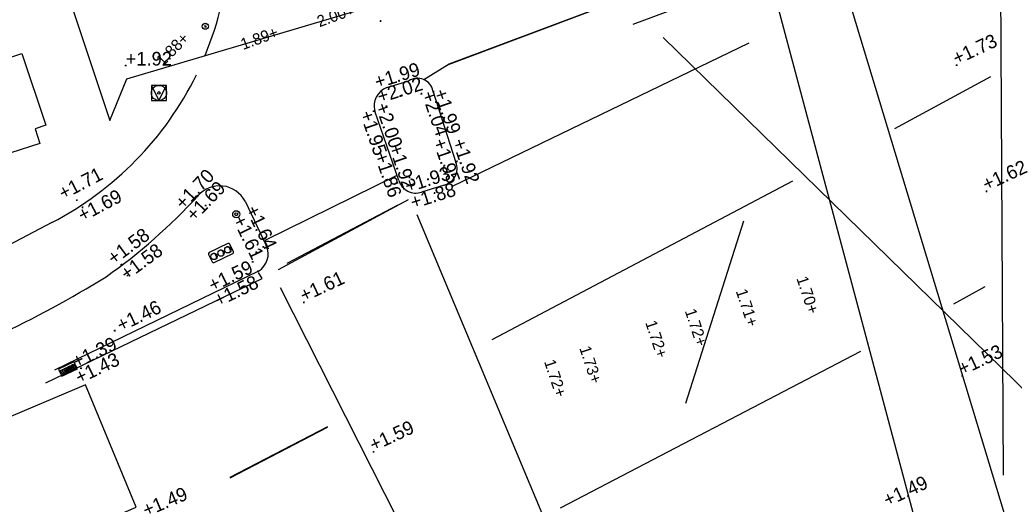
# Model space of a CAD drawing. Extents: x 122462 to 123306, y 485548 to 486417.
# Drawn here: x 122832.96 to 122859.11, y 486058.06 to 486070.8 of the extents above; entities that cross this region are included whole.
import ezdxf

# ---------------------------------------------------------------- set-up
doc = ezdxf.new("R2010")
doc.units = 0
for name, color, linetype in [('B-WE-AL-WERKGRENS-G', 7, 'Continuous'), ('B-WE-IE-MEUBILAIR_WEGMEUBILAIR-S', 7, 'Continuous'), ('B-WE-IE-MEUBILAIR_WEGMEUBILAIR_PAAL-S', 7, 'Continuous'), ('B-WE-IE-MEUBILAIR_WEGMEUBILAIR_VERKEERSBORD-S', 7, 'Continuous'), ('B-WE-IE-MEUBILAIR_WEGMEUBILAIR_VERKEERSLICHT-S', 7, 'Continuous'), ('B-WE-OG-HOOGTEPUNT-S', 7, 'Continuous'), ('B-WE-RI-HWA_KOLK-S', 7, 'Continuous'), ('B-WE-VH-KANTOPSLUITING_TROTTOIRBAND_130 150-G', 7, 'Continuous'), ('B-WE-VH-KANTOPSLUITING_TROTTOIRBAND_280 300-G', 7, 'Continuous'), ('B-WE-VH-MATERIAALGRENS-G', 7, 'Continuous'), ('B-WE-VH-MATERIAALGRENS_ASFALT-G', 7, 'Continuous'), ('B-WE-VW-MARKERING-G', 7, 'Continuous'), ('B-WE-VW-MARKERING_DWARS_DRIEHOEK_3030-G', 7, 'Continuous'), ('B-WE-VW-MARKERING_DWARS_DRIEHOEK_5050-G', 7, 'Continuous'), ('B-WE-VW-MARKERING_DWARS_OVERSTEEK_BLOKSTREEP50-G', 7, 'Continuous'), ('B-WE-VW-MARKERING_DWARS_OVERSTEEK_KANALISATIESTREEP50_010-G', 7, 'Continuous'), ('B-WE-VW-MARKERING_LANGS_STREEP_11_010-G', 7, 'Continuous'), ('B-WE-VW-MARKERING_LANGS_STREEP_DOORGETROKKEN_020-G', 7, 'Continuous'), ('Bestaand Hoogtemaat vast', 7, 'Continuous'), ('Level 21', 7, 'Continuous')]:
    doc.layers.add(name, color=color, linetype=linetype)

msp = doc.modelspace()

# ---------------------------------------------------------------- linework, layer by layer
at = {"layer": 'B-WE-AL-WERKGRENS-G'}
for points in [[(122857.632, 486078.279), (122830.484, 486160.606), (122900.937, 486183.81), (122887.855, 486222.555), (122665.445, 486149.273), (122678.196, 486110.449), (122807.072, 486152.895), (122835.324, 486068.154)], [(122835.324, 486068.154), (122835.77, 486069.249), (122856.52, 486075.417), (122857.417, 486078.187), (122857.632, 486078.279)]]:
    msp.add_lwpolyline(points, dxfattribs=at)
at = {"layer": 'B-WE-IE-MEUBILAIR_WEGMEUBILAIR-S'}
msp.add_circle((122837.836, 486070.63), 0.08, dxfattribs=at)
at = {"layer": 'B-WE-IE-MEUBILAIR_WEGMEUBILAIR_PAAL-S'}
for radius in [0.0938, 0.0375]:
    msp.add_circle((122838.65, 486065.685), radius, dxfattribs=at)
at = {"layer": 'B-WE-IE-MEUBILAIR_WEGMEUBILAIR_VERKEERSBORD-S'}
for points in [[(122836.417, 486068.676), (122836.817, 486068.676), (122836.817, 486069.076), (122836.417, 486069.076)], [(122836.417, 486069.076), (122836.617, 486068.676), (122836.817, 486069.076)]]:
    msp.add_lwpolyline(points, close=True, dxfattribs=at)
for radius in [0.2, 0.0342]:
    msp.add_circle((122836.617, 486068.876), radius, dxfattribs=at)
at = {"layer": 'B-WE-IE-MEUBILAIR_WEGMEUBILAIR_VERKEERSLICHT-S'}
for points in [[(122838.432, 486064.912), (122837.942, 486064.676)], [(122838.575, 486064.7), (122838.482, 486064.894)], [(122837.924, 486064.626), (122838.017, 486064.432)], [(122838.067, 486064.414), (122838.558, 486064.65)]]:
    msp.add_lwpolyline(points, dxfattribs=at)
for centre in [(122838.25, 486064.663), (122838.429, 486064.749), (122838.067, 486064.575)]:
    msp.add_circle(centre, 0.0829, dxfattribs=at)
for centre, radius, start, end in [((122838.219, 486064.647), 0.0957, 329.5729, 86.5463), ((122838.399, 486064.733), 0.0957, 329.5729, 86.5463), ((122838.448, 486064.878), 0.0375, 25.6225, 115.6225), ((122838.541, 486064.683), 0.0375, 295.6225, 25.6225), ((122837.958, 486064.643), 0.0375, 115.6225, 205.6225), ((122838.036, 486064.559), 0.0957, 329.5729, 86.5463), ((122838.051, 486064.448), 0.0375, 205.6225, 295.6225)]:
    msp.add_arc(centre, radius, start, end, dxfattribs=at)
at = {"layer": 'B-WE-OG-HOOGTEPUNT-S'}
for p, q in [((122842.423, 486070.768), (122842.463, 486070.768)), ((122842.424, 486070.768), (122842.464, 486070.768)), ((122842.443, 486070.788), (122842.443, 486070.748)), ((122842.444, 486070.788), (122842.444, 486070.748)), ((122837.816, 486070.63), (122837.856, 486070.63)), ((122837.836, 486070.65), (122837.836, 486070.61)), ((122835.721, 486069.597), (122835.761, 486069.597)), ((122835.741, 486069.617), (122835.741, 486069.577)), ((122857.575, 486069.607), (122857.615, 486069.607)), ((122857.595, 486069.627), (122857.595, 486069.587)), ((122842.833, 486069.16), (122842.873, 486069.16)), ((122842.853, 486069.18), (122842.853, 486069.14)), ((122843.815, 486068.91), (122843.855, 486068.91)), ((122843.835, 486068.93), (122843.835, 486068.89)), ((122842.942, 486068.794), (122842.982, 486068.794)), ((122842.962, 486068.814), (122842.962, 486068.774)), ((122843.498, 486068.855), (122843.538, 486068.855)), ((122843.518, 486068.875), (122843.518, 486068.835)), ((122842.241, 486068.398), (122842.281, 486068.398)), ((122842.261, 486068.418), (122842.261, 486068.378)), ((122842.578, 486068.528), (122842.618, 486068.528)), ((122842.598, 486068.548), (122842.598, 486068.508)), ((122844.43, 486067.075), (122844.47, 486067.075)), ((122844.45, 486067.095), (122844.45, 486067.055)), ((122844.102, 486066.967), (122844.142, 486066.967)), ((122844.122, 486066.987), (122844.122, 486066.947)), ((122842.886, 486066.53), (122842.886, 486066.49)), ((122843.186, 486066.654), (122843.226, 486066.654)), ((122843.206, 486066.674), (122843.206, 486066.634)), ((122843.671, 486066.604), (122843.711, 486066.604)), ((122843.691, 486066.624), (122843.691, 486066.584)), ((122842.866, 486066.51), (122842.906, 486066.51)), ((122858.36, 486066.289), (122858.4, 486066.289)), ((122858.38, 486066.309), (122858.38, 486066.269)), ((122834.436, 486066.054), (122834.476, 486066.054)), ((122834.456, 486066.074), (122834.456, 486066.034)), ((122837.622, 486066.178), (122837.662, 486066.178)), ((122837.642, 486066.198), (122837.642, 486066.158)), ((122843.845, 486066.242), (122843.885, 486066.242)), ((122843.865, 486066.262), (122843.865, 486066.222)), ((122834.585, 486065.867), (122834.625, 486065.867)), ((122834.605, 486065.887), (122834.605, 486065.847)), ((122837.825, 486065.914), (122837.865, 486065.914)), ((122837.845, 486065.934), (122837.845, 486065.894)), ((122839.177, 486064.708), (122839.177, 486064.668)), ((122839.342, 486064.826), (122839.382, 486064.826)), ((122839.362, 486064.846), (122839.362, 486064.806)), ((122839.083, 486064.454), (122839.083, 486064.414)), ((122839.157, 486064.688), (122839.197, 486064.688)), ((122835.608, 486064.36), (122835.648, 486064.36)), ((122835.628, 486064.38), (122835.628, 486064.34)), ((122839.063, 486064.434), (122839.103, 486064.434)), ((122839.201, 486064.187), (122839.241, 486064.187)), ((122839.221, 486064.207), (122839.221, 486064.167)), ((122835.772, 486064.073), (122835.812, 486064.073)), ((122835.792, 486064.093), (122835.792, 486064.053)), ((122840.408, 486063.367), (122840.448, 486063.367)), ((122840.428, 486063.387), (122840.428, 486063.347)), ((122835.433, 486062.623), (122835.473, 486062.623)), ((122835.453, 486062.643), (122835.453, 486062.603)), ((122834.243, 486061.622), (122834.206, 486061.605)), ((122834.233, 486061.596), (122834.216, 486061.632)), ((122834.547, 486061.634), (122834.587, 486061.634)), ((122834.567, 486061.654), (122834.567, 486061.614)), ((122857.719, 486061.436), (122857.759, 486061.436)), ((122857.739, 486061.456), (122857.739, 486061.416)), ((122842.239, 486059.436), (122842.279, 486059.436)), ((122842.259, 486059.456), (122842.259, 486059.416))]:
    msp.add_line(p, q, dxfattribs=at)
at = {"layer": 'B-WE-RI-HWA_KOLK-S'}
msp.add_lwpolyline([(122834.383, 486061.802), (122833.978, 486061.606), (122834.066, 486061.426), (122834.471, 486061.622)], close=True, dxfattribs=at)
for points in [[(122834.03, 486061.577), (122834.059, 486061.591), (122834.104, 486061.497), (122834.075, 486061.483), (122834.03, 486061.577)], [(122834.075, 486061.599), (122834.104, 486061.613), (122834.149, 486061.519), (122834.12, 486061.505), (122834.075, 486061.599)], [(122834.12, 486061.621), (122834.149, 486061.635), (122834.194, 486061.541), (122834.165, 486061.527), (122834.12, 486061.621)], [(122834.165, 486061.643), (122834.194, 486061.657), (122834.239, 486061.563), (122834.21, 486061.549), (122834.165, 486061.643)], [(122834.21, 486061.665), (122834.239, 486061.678), (122834.284, 486061.585), (122834.255, 486061.571), (122834.21, 486061.665)], [(122834.255, 486061.686), (122834.284, 486061.7), (122834.329, 486061.606), (122834.3, 486061.593), (122834.255, 486061.686)], [(122834.3, 486061.708), (122834.329, 486061.722), (122834.374, 486061.628), (122834.345, 486061.614), (122834.3, 486061.708)], [(122834.345, 486061.73), (122834.374, 486061.744), (122834.419, 486061.65), (122834.39, 486061.636), (122834.345, 486061.73)]]:
    msp.add_lwpolyline(points, dxfattribs=at)
at = {"layer": 'B-WE-VH-KANTOPSLUITING_TROTTOIRBAND_130 150-G'}
msp.add_lwpolyline([(122833.802, 486065.467), (122831.029, 486064.009)], dxfattribs=at)
for centre, radius, start, end in [((122830.096, 486073.078), 8.377, 337.415, 15.8936), ((122829.77, 486073.216), 8.735, 297.4886, 333.7588)]:
    msp.add_arc(centre, radius, start, end, dxfattribs=at)
at = {"layer": 'B-WE-VH-KANTOPSLUITING_TROTTOIRBAND_280 300-G'}
for points in [[(122842.608, 486069.016), (122843.189, 486069.198)], [(122843.824, 486068.928), (122844.429, 486067.049)], [(122842.929, 486066.575), (122842.295, 486068.394)], [(122844.114, 486066.452), (122843.522, 486066.266)], [(122838.882, 486066.027), (122839.44, 486064.863)], [(122839.232, 486064.184), (122833.867, 486061.583)]]:
    msp.add_lwpolyline(points, dxfattribs=at)
for centre, radius, start, end in [((122843.415, 486068.847), 0.417, 11.2042, 122.8073), ((122842.791, 486068.535), 0.515, 110.7823, 195.8105), ((122844.006, 486066.891), 0.451, 283.819, 20.5141), ((122843.371, 486066.702), 0.461, 195.9658, 289.1242), ((122838.214, 486065.681), 0.752, 27.3846, 139.2872), ((122826.731, 486076.124), 14.77, 305.1106, 317.6366), ((122838.956, 486064.64), 0.533, 301.1945, 24.7884), ((122819.34, 486089.825), 30.285, 295.4595, 301.6383)]:
    msp.add_arc(centre, radius, start, end, dxfattribs=at)
at = {"layer": 'B-WE-VH-MATERIAALGRENS-G'}
for points in [[(122843.58, 486069.23), (122844.248, 486069.643), (122855.498, 486073.858), (122856.812, 486074.283)], [(122839.761, 486064.229), (122843.181, 486066.07)]]:
    msp.add_lwpolyline(points, dxfattribs=at)
at = {"layer": 'B-WE-VH-MATERIAALGRENS_ASFALT-G'}
msp.add_lwpolyline([(122833.641, 486061.248), (122839.33, 486063.994), (122839.232, 486064.155)], dxfattribs=at)
at = {"layer": 'B-WE-VW-MARKERING-G'}
msp.add_lwpolyline([(122830.519, 486055.604), (122836.017, 486057.979), (122834.682, 486061.201), (122829.195, 486058.877)], close=True, dxfattribs=at)
at = {"layer": 'B-WE-VW-MARKERING_DWARS_DRIEHOEK_3030-G'}
msp.add_lwpolyline([(122839.992, 486064.401), (122842.908, 486065.936)], dxfattribs=at)
at = {"layer": 'B-WE-VW-MARKERING_DWARS_DRIEHOEK_5050-G'}
msp.add_lwpolyline([(122849.091, 486070.685), (122856.08, 486073.289)], dxfattribs=at)
at = {"layer": 'B-WE-VW-MARKERING_DWARS_OVERSTEEK_BLOKSTREEP50-G'}
msp.add_lwpolyline([(122844.23, 486069.624), (122855.857, 486074.004)], dxfattribs=at)
at = {"layer": 'B-WE-VW-MARKERING_DWARS_OVERSTEEK_KANALISATIESTREEP50_010-G'}
for points in [[(122858.83, 486058.823), (122858.751, 486073.308)], [(122854.334, 486072.744), (122858.843, 486057.813)], [(122856.588, 486057.306), (122852.604, 486072.253)], [(122849.875, 486070.334), (122860.622, 486059.838)], [(122843.402, 486065.676), (122847.836, 486055.072)], [(122844.976, 486053.554), (122839.812, 486063.746)]]:
    msp.add_lwpolyline(points, dxfattribs=at)
at = {"layer": 'B-WE-VW-MARKERING_LANGS_STREEP_11_010-G'}
for points in [[(122844.337, 486066.426), (122852.141, 486070.196)], [(122858.49, 486069.299), (122855.958, 486067.934)], [(122853.281, 486066.553), (122845.371, 486062.382)], [(122851.987, 486065.5), (122850.464, 486060.705)], [(122857.519, 486063.331), (122858.346, 486063.783)], [(122847.176, 486057.963), (122855.072, 486062.082)], [(122841.046, 486060.093), (122838.483, 486058.761)], [(122838.487, 486058.75), (122841.046, 486060.087)]]:
    msp.add_lwpolyline(points, dxfattribs=at)
at = {"layer": 'B-WE-VW-MARKERING_LANGS_STREEP_DOORGETROKKEN_020-G'}
msp.add_lwpolyline([(122842.87, 486066.704), (122839.4, 486064.995)], dxfattribs=at)
at = {"layer": 'Level 21'}
msp.add_lwpolyline([(122832.534, 486070.377), (122832.723, 486069.818), (122833.01, 486069.915), (122833.646, 486068.025), (122833.359, 486067.928), (122833.487, 486067.548), (122832.722, 486067.297)], dxfattribs=at)

# ---------------------------------------------------------------- texts
at = {"layer": 'B-WE-IE-MEUBILAIR_WEGMEUBILAIR-S'}
msp.add_text('G', height=0.08, dxfattribs=at).set_placement((122837.801, 486070.593))
at = {"layer": 'B-WE-OG-HOOGTEPUNT-S'}
for s, height, rotation, p in [('2.00+', 0.3, 20.0958, (122840.838, 486070.603)), ('1.89+', 0.3, 20.0958, (122838.83, 486070.005)), ('1.88+', 0.3, 45.875, (122836.725, 486069.559)), ('+1.73', 0.36, 24.9384, (122857.595, 486069.607)), ('+1.99', 0.36, 17.3531, (122842.352, 486068.984)), ('+2.02', 0.36, 17.3531, (122842.425, 486068.6)), ('+2.04', 0.36, 289, (122843.518, 486068.855)), ('+1.99', 0.36, 289, (122843.835, 486068.91)), ('+1.95', 0.36, 289, (122841.892, 486068.344)), ('+2.00', 0.36, 289, (122842.302, 486068.543)), ('+1.95', 0.36, 289, (122843.815, 486067.607)), ('+1.92', 0.36, 289, (122844.326, 486067.604)), ('+1.92', 0.36, 289, (122842.654, 486067.458)), ('+1.86', 0.36, 289, (122842.275, 486067.245)), ('+1.62', 0.36, 24.9384, (122858.38, 486066.289)), ('+1.71', 0.36, 27.7475, (122834.099, 486066.054)), ('+1.70', 0.36, 46.3094, (122837.262, 486065.782)), ('+1.93', 0.36, 17.457, (122843.153, 486066.246)), ('+1.69', 0.36, 45.7711, (122837.547, 486065.47)), ('+1.69', 0.36, 27.7475, (122834.605, 486065.475)), ('+1.88', 0.36, 17.457, (122843.297, 486065.819)), ('+1.64', 0.36, 295.6225, (122838.89, 486065.813)), ('+1.61', 0.36, 295.6225, (122838.543, 486065.554)), ('+1.58', 0.36, 36.45, (122835.429, 486064.337)), ('+1.58', 0.36, 36.45, (122835.773, 486063.931)), ('+1.59', 0.36, 25.8572, (122838.028, 486063.635)), ('+1.58', 0.36, 25.8572, (122838.176, 486063.239)), ('+1.61', 0.36, 24.9384, (122840.428, 486063.367)), ('+1.46', 0.36, 25.8572, (122835.618, 486062.585)), ('+1.39', 0.36, 25.8572, (122834.45, 486061.622)), ('+1.53', 0.36, 24.9384, (122857.739, 486061.436)), ('+1.43', 0.36, 25.8572, (122834.524, 486061.21)), ('+1.59', 0.36, 24.9384, (122842.259, 486059.436)), ('+1.49', 0.36, 24.9384, (122855.772, 486057.984)), ('+1.49', 0.36, 22.9605, (122836.283, 486057.719))]:
    msp.add_text(s, height=height, rotation=rotation, dxfattribs=at).set_placement(p)
msp.add_text('+1.92', height=0.36, dxfattribs=at).set_placement((122835.741, 486069.597))
at = {"layer": 'Bestaand Hoogtemaat vast'}
for s, p in [('1.70+', (122853.379, 486063.999)), ('1.71+', (122851.784, 486063.665)), ('1.72+', (122850.442, 486063.144)), ('1.72+', (122849.402, 486062.837)), ('1.73+', (122847.67, 486062.165)), ('1.72+', (122846.742, 486061.809))]:
    msp.add_text(s, height=0.3, rotation=288.3234, dxfattribs=at).set_placement(p)

doc.saveas('drawing.dxf')
